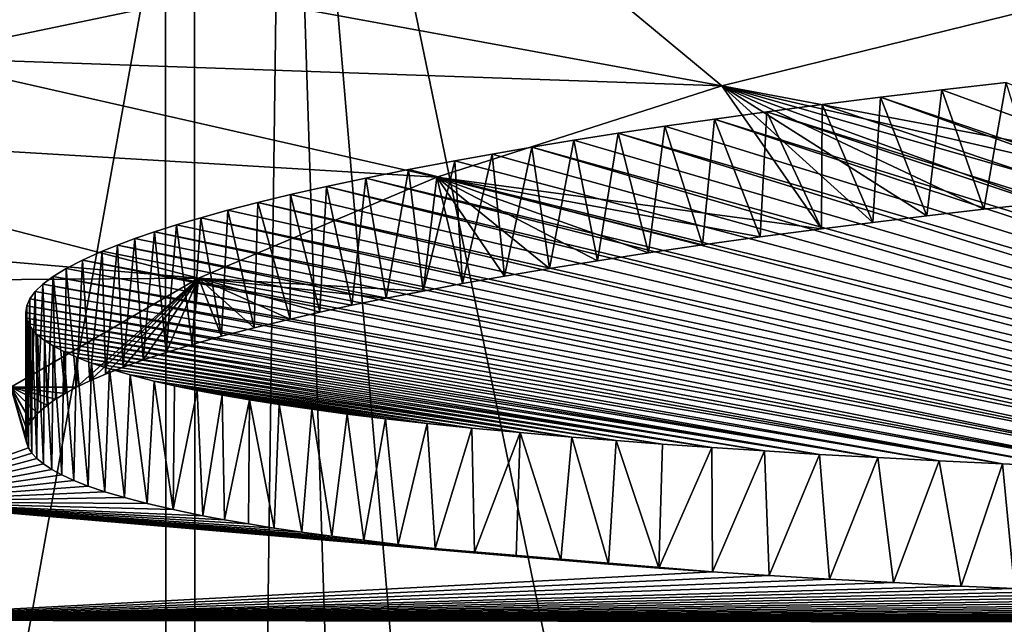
# Model space of a CAD drawing. Header units: millimetres. Extents: x -24 to 24, y 0 to 188.
# Tile 382 of 460: x -2.359 to -1.601, y 162.786 to 163.251. Entities that reach past the tile are written whole.
import ezdxf

# ---------------------------------------------------------------- set-up
doc = ezdxf.new("R2010")
doc.units = ezdxf.units.MM
doc.header["$LTSCALE"] = 58.620611
for name, color, linetype in [('173', 7, 'CONTINUOUS'), ('445', 7, 'CONTINUOUS'), ('448', 7, 'CONTINUOUS'), ('457', 7, 'CONTINUOUS'), ('482', 7, 'CONTINUOUS'), ('483', 7, 'CONTINUOUS'), ('76', 7, 'CONTINUOUS')]:
    doc.layers.add(name, color=color, linetype=linetype)

msp = doc.modelspace()

# ---------------------------------------------------------------- linework, layer by layer
at = {"layer": '173', "color": 7, "linetype": 'CONTINUOUS'}
for points in [[(0, 147.64197, 255.53095), (0, 178.70804, 246.0331), (-2.23417, 178.67503, 245.93551), (0, 147.64197, 255.53095)], [(-4.44983, 178.57631, 245.64349), (-2.21484, 147.61118, 255.43329), (-2.23417, 178.67503, 245.93551), (-4.44983, 178.57631, 245.64349)], [(-2.21484, 147.61118, 255.43329), (0, 147.64197, 255.53095), (-2.23417, 178.67503, 245.93551), (-2.21484, 147.61118, 255.43329)], [(-4.41078, 147.51907, 255.14114), (-2.21484, 147.61118, 255.43329), (-4.44983, 178.57631, 245.64349), (-4.41078, 147.51907, 255.14114)]]:
    msp.add_3dface(points, dxfattribs=at)
at = {"layer": '445', "color": 7, "linetype": 'CONTINUOUS'}
msp.add_3dface([(-2.44411, 163.22202, 189.00474), (-2.51067, 163.29894, 189.29307), (-2.20708, 163.27161, 189.16012), (-2.44411, 163.22202, 189.00474)], dxfattribs=at)
at = {"layer": '448', "color": 7, "linetype": 'CONTINUOUS'}
for points in [[(-2.20708, 163.27161, 189.16012), (-1.95803, 163.31616, 189.2996), (-1.81838, 163.20031, 188.77518), (-2.20708, 163.27161, 189.16012)], [(-1.95803, 163.31616, 189.2996), (-1.56691, 163.26206, 188.99158), (-1.81838, 163.20031, 188.77518), (-1.95803, 163.31616, 189.2996)], [(-2.44411, 163.22202, 189.00474), (-2.20708, 163.27161, 189.16012), (-1.81838, 163.20031, 188.77518), (-2.44411, 163.22202, 189.00474)], [(-1.81838, 163.20031, 188.77518), (-1.56691, 163.26206, 188.99158), (-1.42019, 163.12551, 188.40496), (-1.81838, 163.20031, 188.77518)], [(-2.66815, 163.16763, 188.83424), (-2.44411, 163.22202, 189.00474), (-2.03787, 163.12995, 188.52869), (-2.66815, 163.16763, 188.83424)], [(-2.44411, 163.22202, 189.00474), (-1.81838, 163.20031, 188.77518), (-2.03787, 163.12995, 188.52869), (-2.44411, 163.22202, 189.00474)], [(-2.03787, 163.12995, 188.52869), (-1.81838, 163.20031, 188.77518), (-1.74174, 163.09023, 188.31414), (-2.03787, 163.12995, 188.52869)], [(-1.74174, 163.09023, 188.31414), (-1.81838, 163.20031, 188.77518), (-1.70214, 163.09521, 188.32725), (-1.74174, 163.09023, 188.31414)], [(-1.70214, 163.09521, 188.32725), (-1.81838, 163.20031, 188.77518), (-1.66057, 163.10023, 188.34037), (-1.70214, 163.09521, 188.32725)], [(-1.66057, 163.10023, 188.34037), (-1.81838, 163.20031, 188.77518), (-1.61676, 163.10532, 188.3536), (-1.66057, 163.10023, 188.34037)], [(-1.61676, 163.10532, 188.3536), (-1.81838, 163.20031, 188.77518), (-1.57083, 163.11037, 188.36659), (-1.61676, 163.10532, 188.3536)], [(-1.57083, 163.11037, 188.36659), (-1.81838, 163.20031, 188.77518), (-1.52286, 163.11543, 188.37949), (-1.57083, 163.11037, 188.36659)], [(-1.52286, 163.11543, 188.37949), (-1.81838, 163.20031, 188.77518), (-1.47269, 163.1205, 188.39239), (-1.52286, 163.11543, 188.37949)], [(-1.47269, 163.1205, 188.39239), (-1.81838, 163.20031, 188.77518), (-1.42019, 163.12551, 188.40496), (-1.47269, 163.1205, 188.39239)], [(-2.87818, 163.10876, 188.64958), (-2.66815, 163.16763, 188.83424), (-2.2215, 163.05223, 188.25644), (-2.87818, 163.10876, 188.64958)], [(-2.66815, 163.16763, 188.83424), (-2.03787, 163.12995, 188.52869), (-2.2215, 163.05223, 188.25644), (-2.66815, 163.16763, 188.83424)], [(-2.2215, 163.05223, 188.25644), (-2.03787, 163.12995, 188.52869), (-2.04858, 163.04243, 188.18222), (-2.2215, 163.05223, 188.25644)], [(-2.04858, 163.04243, 188.18222), (-2.03787, 163.12995, 188.52869), (-2.0182, 163.04811, 188.1985), (-2.04858, 163.04243, 188.18222)], [(-2.0182, 163.04811, 188.1985), (-2.03787, 163.12995, 188.52869), (-1.98581, 163.05387, 188.21481), (-2.0182, 163.04811, 188.1985)], [(-1.98581, 163.05387, 188.21481), (-2.03787, 163.12995, 188.52869), (-1.95117, 163.05974, 188.23129), (-1.98581, 163.05387, 188.21481)], [(-1.95117, 163.05974, 188.23129), (-2.03787, 163.12995, 188.52869), (-1.91431, 163.06568, 188.24778), (-1.95117, 163.05974, 188.23129)], [(-1.91431, 163.06568, 188.24778), (-2.03787, 163.12995, 188.52869), (-1.87505, 163.07171, 188.26434), (-1.91431, 163.06568, 188.24778)], [(-1.87505, 163.07171, 188.26434), (-2.03787, 163.12995, 188.52869), (-1.83323, 163.07783, 188.28097), (-1.87505, 163.07171, 188.26434)], [(-1.83323, 163.07783, 188.28097), (-2.03787, 163.12995, 188.52869), (-1.78888, 163.08399, 188.29751), (-1.83323, 163.07783, 188.28097)], [(-1.78888, 163.08399, 188.29751), (-2.03787, 163.12995, 188.52869), (-1.74174, 163.09023, 188.31414), (-1.78888, 163.08399, 188.29751)], [(-3.07292, 163.04583, 188.45205), (-2.87818, 163.10876, 188.64958), (-2.2215, 163.05223, 188.25644), (-3.07292, 163.04583, 188.45205)], [(-3.07292, 163.04583, 188.45205), (-2.2215, 163.05223, 188.25644), (-2.36605, 162.96852, 187.96322), (-3.07292, 163.04583, 188.45205)], [(-2.36605, 162.96852, 187.96322), (-2.2215, 163.05223, 188.25644), (-2.31538, 162.96838, 187.9515), (-2.36605, 162.96852, 187.96322)], [(-2.31538, 162.96838, 187.9515), (-2.2215, 163.05223, 188.25644), (-2.30512, 162.9733, 187.96806), (-2.31538, 162.96838, 187.9515)], [(-2.30512, 162.9733, 187.96806), (-2.2215, 163.05223, 188.25644), (-2.29323, 162.97843, 187.98511), (-2.30512, 162.9733, 187.96806)], [(-2.29323, 162.97843, 187.98511), (-2.2215, 163.05223, 188.25644), (-2.27962, 162.98377, 188.00266), (-2.29323, 162.97843, 187.98511)], [(-2.27962, 162.98377, 188.00266), (-2.2215, 163.05223, 188.25644), (-2.26401, 162.98936, 188.02076), (-2.27962, 162.98377, 188.00266)], [(-2.26401, 162.98936, 188.02076), (-2.2215, 163.05223, 188.25644), (-2.24632, 162.99518, 188.03939), (-2.26401, 162.98936, 188.02076)], [(-2.24632, 162.99518, 188.03939), (-2.2215, 163.05223, 188.25644), (-2.22629, 163.00125, 188.05855), (-2.24632, 162.99518, 188.03939)], [(-2.22629, 163.00125, 188.05855), (-2.2215, 163.05223, 188.25644), (-2.20382, 163.00756, 188.0782), (-2.22629, 163.00125, 188.05855)], [(-2.20382, 163.00756, 188.0782), (-2.2215, 163.05223, 188.25644), (-2.17872, 163.0141, 188.09828), (-2.20382, 163.00756, 188.0782)], [(-2.17872, 163.0141, 188.09828), (-2.2215, 163.05223, 188.25644), (-2.1508, 163.02087, 188.11878), (-2.17872, 163.0141, 188.09828)], [(-2.1508, 163.02087, 188.11878), (-2.2215, 163.05223, 188.25644), (-2.12796, 163.02608, 188.13437), (-2.1508, 163.02087, 188.11878)], [(-2.12796, 163.02608, 188.13437), (-2.2215, 163.05223, 188.25644), (-2.10335, 163.03142, 188.15017), (-2.12796, 163.02608, 188.13437)], [(-2.10335, 163.03142, 188.15017), (-2.2215, 163.05223, 188.25644), (-2.07691, 163.03688, 188.16613), (-2.10335, 163.03142, 188.15017)], [(-2.07691, 163.03688, 188.16613), (-2.2215, 163.05223, 188.25644), (-2.04858, 163.04243, 188.18222), (-2.07691, 163.03688, 188.16613)], [(-2.46898, 162.88029, 187.65418), (-2.36605, 162.96852, 187.96322), (-2.35246, 162.92185, 187.78334), (-2.46898, 162.88029, 187.65418)], [(-2.35246, 162.92185, 187.78334), (-2.36605, 162.96852, 187.96322), (-2.35405, 162.92602, 187.79938), (-2.35246, 162.92185, 187.78334)], [(-2.35405, 162.92602, 187.79938), (-2.36605, 162.96852, 187.96322), (-2.35457, 162.93021, 187.81526), (-2.35405, 162.92602, 187.79938)], [(-2.35457, 162.93021, 187.81526), (-2.36605, 162.96852, 187.96322), (-2.35358, 162.93607, 187.83713), (-2.35457, 162.93021, 187.81526)], [(-2.35358, 162.93607, 187.83713), (-2.36605, 162.96852, 187.96322), (-2.35057, 162.94206, 187.85911), (-2.35358, 162.93607, 187.83713)], [(-2.35057, 162.94206, 187.85911), (-2.36605, 162.96852, 187.96322), (-2.34544, 162.94823, 187.88138), (-2.35057, 162.94206, 187.85911)], [(-2.34544, 162.94823, 187.88138), (-2.36605, 162.96852, 187.96322), (-2.33804, 162.95464, 187.9041), (-2.34544, 162.94823, 187.88138)], [(-2.33804, 162.95464, 187.9041), (-2.36605, 162.96852, 187.96322), (-2.33174, 162.95907, 187.91955), (-2.33804, 162.95464, 187.9041)], [(-2.33174, 162.95907, 187.91955), (-2.36605, 162.96852, 187.96322), (-2.32422, 162.96364, 187.93534), (-2.33174, 162.95907, 187.91955)], [(-2.32422, 162.96364, 187.93534), (-2.36605, 162.96852, 187.96322), (-2.31538, 162.96838, 187.9515), (-2.32422, 162.96364, 187.93534)], [(-2.34978, 162.9177, 187.76717), (-2.46898, 162.88029, 187.65418), (-2.35246, 162.92185, 187.78334), (-2.34978, 162.9177, 187.76717)], [(-2.34595, 162.91353, 187.75074), (-2.46898, 162.88029, 187.65418), (-2.34978, 162.9177, 187.76717), (-2.34595, 162.91353, 187.75074)], [(-2.3409, 162.90936, 187.73402), (-2.46898, 162.88029, 187.65418), (-2.34595, 162.91353, 187.75074), (-2.3409, 162.90936, 187.73402)], [(-2.33457, 162.90516, 187.71699), (-2.46898, 162.88029, 187.65418), (-2.3409, 162.90936, 187.73402), (-2.33457, 162.90516, 187.71699)], [(-2.3268, 162.90093, 187.69953), (-2.46898, 162.88029, 187.65418), (-2.33457, 162.90516, 187.71699), (-2.3268, 162.90093, 187.69953)], [(-2.31752, 162.89665, 187.68163), (-2.46898, 162.88029, 187.65418), (-2.3268, 162.90093, 187.69953), (-2.31752, 162.89665, 187.68163)], [(-2.3065, 162.89231, 187.66316), (-2.46898, 162.88029, 187.65418), (-2.31752, 162.89665, 187.68163), (-2.3065, 162.89231, 187.66316)], [(-2.29358, 162.8879, 187.64408), (-2.46898, 162.88029, 187.65418), (-2.3065, 162.89231, 187.66316), (-2.29358, 162.8879, 187.64408)], [(-2.27856, 162.88341, 187.62432), (-2.46898, 162.88029, 187.65418), (-2.29358, 162.8879, 187.64408), (-2.27856, 162.88341, 187.62432)], [(-2.52847, 162.78908, 187.33477), (-2.46898, 162.88029, 187.65418), (-1.82567, 162.82638, 187.33253), (-2.52847, 162.78908, 187.33477)], [(-2.26111, 162.87884, 187.60383), (-2.46898, 162.88029, 187.65418), (-2.27856, 162.88341, 187.62432), (-2.26111, 162.87884, 187.60383)], [(-1.82567, 162.82638, 187.33253), (-2.46898, 162.88029, 187.65418), (-1.867, 162.82927, 187.34973), (-1.82567, 162.82638, 187.33253)], [(-1.867, 162.82927, 187.34973), (-2.46898, 162.88029, 187.65418), (-1.90584, 162.83221, 187.36685), (-1.867, 162.82927, 187.34973)], [(-1.90584, 162.83221, 187.36685), (-2.46898, 162.88029, 187.65418), (-1.94245, 162.83519, 187.38391), (-1.90584, 162.83221, 187.36685)], [(-1.94245, 162.83519, 187.38391), (-2.46898, 162.88029, 187.65418), (-1.97681, 162.83821, 187.40086), (-1.94245, 162.83519, 187.38391)], [(-1.97681, 162.83821, 187.40086), (-2.46898, 162.88029, 187.65418), (-2.00906, 162.84126, 187.41768), (-1.97681, 162.83821, 187.40086)], [(-2.00906, 162.84126, 187.41768), (-2.46898, 162.88029, 187.65418), (-2.03934, 162.84435, 187.43438), (-2.00906, 162.84126, 187.41768)], [(-2.03934, 162.84435, 187.43438), (-2.46898, 162.88029, 187.65418), (-2.06762, 162.84746, 187.4509), (-2.03934, 162.84435, 187.43438)], [(-2.06762, 162.84746, 187.4509), (-2.46898, 162.88029, 187.65418), (-2.09412, 162.85059, 187.46725), (-2.06762, 162.84746, 187.4509)], [(-2.09412, 162.85059, 187.46725), (-2.46898, 162.88029, 187.65418), (-2.1188, 162.85373, 187.48341), (-2.09412, 162.85059, 187.46725)], [(-2.1188, 162.85373, 187.48341), (-2.46898, 162.88029, 187.65418), (-2.14179, 162.85689, 187.49935), (-2.1188, 162.85373, 187.48341)], [(-2.14179, 162.85689, 187.49935), (-2.46898, 162.88029, 187.65418), (-2.16319, 162.86005, 187.51508), (-2.14179, 162.85689, 187.49935)], [(-2.16319, 162.86005, 187.51508), (-2.46898, 162.88029, 187.65418), (-2.18298, 162.86321, 187.53056), (-2.16319, 162.86005, 187.51508)], [(-2.18298, 162.86321, 187.53056), (-2.46898, 162.88029, 187.65418), (-2.20135, 162.86637, 187.54579), (-2.18298, 162.86321, 187.53056)], [(-2.20135, 162.86637, 187.54579), (-2.46898, 162.88029, 187.65418), (-2.21825, 162.86952, 187.56075), (-2.20135, 162.86637, 187.54579)], [(-2.21825, 162.86952, 187.56075), (-2.46898, 162.88029, 187.65418), (-2.24112, 162.87421, 187.58264), (-2.21825, 162.86952, 187.56075)], [(-2.24112, 162.87421, 187.58264), (-2.46898, 162.88029, 187.65418), (-2.26111, 162.87884, 187.60383), (-2.24112, 162.87421, 187.58264)], [(-1.78191, 162.82355, 187.31531), (-2.52847, 162.78908, 187.33477), (-1.82567, 162.82638, 187.33253), (-1.78191, 162.82355, 187.31531)], [(-1.73549, 162.82077, 187.29809), (-2.52847, 162.78908, 187.33477), (-1.78191, 162.82355, 187.31531), (-1.73549, 162.82077, 187.29809)], [(-1.68627, 162.81805, 187.28089), (-2.52847, 162.78908, 187.33477), (-1.73549, 162.82077, 187.29809), (-1.68627, 162.81805, 187.28089)], [(-1.63426, 162.8154, 187.26376), (-2.52847, 162.78908, 187.33477), (-1.68627, 162.81805, 187.28089), (-1.63426, 162.8154, 187.26376)], [(-1.59318, 162.81345, 187.25096), (-2.52847, 162.78908, 187.33477), (-1.63426, 162.8154, 187.26376), (-1.59318, 162.81345, 187.25096)], [(-1.55039, 162.81155, 187.23823), (-2.52847, 162.78908, 187.33477), (-1.59318, 162.81345, 187.25096), (-1.55039, 162.81155, 187.23823)], [(-1.50583, 162.8097, 187.22561), (-2.52847, 162.78908, 187.33477), (-1.55039, 162.81155, 187.23823), (-1.50583, 162.8097, 187.22561)], [(-1.4593, 162.80788, 187.21309), (-2.52847, 162.78908, 187.33477), (-1.50583, 162.8097, 187.22561), (-1.4593, 162.80788, 187.21309)], [(-1.41077, 162.80612, 187.20069), (-2.52847, 162.78908, 187.33477), (-1.4593, 162.80788, 187.21309), (-1.41077, 162.80612, 187.20069)], [(-1.36031, 162.80441, 187.18846), (-2.52847, 162.78908, 187.33477), (-1.41077, 162.80612, 187.20069), (-1.36031, 162.80441, 187.18846)], [(-1.30769, 162.80274, 187.17641), (-2.52847, 162.78908, 187.33477), (-1.36031, 162.80441, 187.18846), (-1.30769, 162.80274, 187.17641)], [(-1.25276, 162.80114, 187.16455), (-2.52847, 162.78908, 187.33477), (-1.30769, 162.80274, 187.17641), (-1.25276, 162.80114, 187.16455)], [(-1.19568, 162.79959, 187.15295), (-2.52847, 162.78908, 187.33477), (-1.25276, 162.80114, 187.16455), (-1.19568, 162.79959, 187.15295)], [(-1.13623, 162.7981, 187.14163), (-2.52847, 162.78908, 187.33477), (-1.19568, 162.79959, 187.15295), (-1.13623, 162.7981, 187.14163)], [(-1.07412, 162.79667, 187.13059), (-2.52847, 162.78908, 187.33477), (-1.13623, 162.7981, 187.14163), (-1.07412, 162.79667, 187.13059)], [(-1.00951, 162.79531, 187.11992), (-2.52847, 162.78908, 187.33477), (-1.07412, 162.79667, 187.13059), (-1.00951, 162.79531, 187.11992)], [(-0.95595, 162.79427, 187.11167), (-2.52847, 162.78908, 187.33477), (-1.00951, 162.79531, 187.11992), (-0.95595, 162.79427, 187.11167)], [(-0.90055, 162.79328, 187.1037), (-2.52847, 162.78908, 187.33477), (-0.95595, 162.79427, 187.11167), (-0.90055, 162.79328, 187.1037)], [(-0.84318, 162.79233, 187.09602), (-2.52847, 162.78908, 187.33477), (-0.90055, 162.79328, 187.1037), (-0.84318, 162.79233, 187.09602)], [(-2.52847, 162.78908, 187.33477), (0.00045, 162.78592, 187.04292), (-2.54348, 162.69651, 187.0106), (-2.52847, 162.78908, 187.33477)], [(-0.78407, 162.79144, 187.0887), (-2.52847, 162.78908, 187.33477), (-0.84318, 162.79233, 187.09602), (-0.78407, 162.79144, 187.0887)], [(-0.72306, 162.7906, 187.08177), (-2.52847, 162.78908, 187.33477), (-0.78407, 162.79144, 187.0887), (-0.72306, 162.7906, 187.08177)], [(-0.65991, 162.78981, 187.07523), (-2.52847, 162.78908, 187.33477), (-0.72306, 162.7906, 187.08177), (-0.65991, 162.78981, 187.07523)], [(-0.59432, 162.78908, 187.0691), (-2.52847, 162.78908, 187.33477), (-0.65991, 162.78981, 187.07523), (-0.59432, 162.78908, 187.0691)], [(0.00045, 162.78592, 187.04292), (-2.52847, 162.78908, 187.33477), (-0.06618, 162.78599, 187.04332), (0.00045, 162.78592, 187.04292)], [(-0.06618, 162.78599, 187.04332), (-2.52847, 162.78908, 187.33477), (-0.13172, 162.78612, 187.04432), (-0.06618, 162.78599, 187.04332)], [(-0.13172, 162.78612, 187.04432), (-2.52847, 162.78908, 187.33477), (-0.19617, 162.78632, 187.04591), (-0.13172, 162.78612, 187.04432)], [(-0.19617, 162.78632, 187.04591), (-2.52847, 162.78908, 187.33477), (-0.25953, 162.78658, 187.04805), (-0.19617, 162.78632, 187.04591)], [(-0.25953, 162.78658, 187.04805), (-2.52847, 162.78908, 187.33477), (-0.32179, 162.7869, 187.05071), (-0.25953, 162.78658, 187.04805)], [(-0.32179, 162.7869, 187.05071), (-2.52847, 162.78908, 187.33477), (-0.38315, 162.78728, 187.05389), (-0.32179, 162.7869, 187.05071)], [(-0.38315, 162.78728, 187.05389), (-2.52847, 162.78908, 187.33477), (-0.45553, 162.78781, 187.05835), (-0.38315, 162.78728, 187.05389)], [(-0.45553, 162.78781, 187.05835), (-2.52847, 162.78908, 187.33477), (-0.52607, 162.78841, 187.06345), (-0.45553, 162.78781, 187.05835)], [(-0.52607, 162.78841, 187.06345), (-2.52847, 162.78908, 187.33477), (-0.59432, 162.78908, 187.0691), (-0.52607, 162.78841, 187.06345)]]:
    msp.add_3dface(points, dxfattribs=at)
at = {"layer": '457', "color": 7, "linetype": 'CONTINUOUS'}
for points in [[(-1.59943, 163.20285, 188.32839), (-0.80018, 162.8871, 187.06054), (-1.64915, 163.19719, 188.31375), (-1.59943, 163.20285, 188.32839)], [(-1.64915, 163.19719, 188.31375), (-0.80018, 162.8871, 187.06054), (-1.69639, 163.19154, 188.299), (-1.64915, 163.19719, 188.31375)], [(-1.69639, 163.19154, 188.299), (-0.85129, 162.88789, 187.06699), (-1.74127, 163.1859, 188.2841), (-1.69639, 163.19154, 188.299)], [(-0.80018, 162.8871, 187.06054), (-0.85129, 162.88789, 187.06699), (-1.69639, 163.19154, 188.299), (-0.80018, 162.8871, 187.06054)], [(-1.78374, 163.18031, 188.26925), (-0.90403, 162.88877, 187.07409), (-1.82407, 163.17475, 188.25431), (-1.78374, 163.18031, 188.26925)], [(-1.74127, 163.1859, 188.2841), (-0.85129, 162.88789, 187.06699), (-1.78374, 163.18031, 188.26925), (-1.74127, 163.1859, 188.2841)], [(-0.85129, 162.88789, 187.06699), (-0.90403, 162.88877, 187.07409), (-1.78374, 163.18031, 188.26925), (-0.85129, 162.88789, 187.06699)], [(-1.82407, 163.17475, 188.25431), (-0.95871, 162.88976, 187.08198), (-1.86225, 163.16924, 188.23937), (-1.82407, 163.17475, 188.25431)], [(-0.90403, 162.88877, 187.07409), (-0.95871, 162.88976, 187.08198), (-1.82407, 163.17475, 188.25431), (-0.90403, 162.88877, 187.07409)], [(-1.86225, 163.16924, 188.23937), (-0.95871, 162.88976, 187.08198), (-1.89834, 163.1638, 188.22449), (-1.86225, 163.16924, 188.23937)], [(-1.93255, 163.1584, 188.20958), (-1.0156, 162.89088, 187.09081), (-1.96481, 163.15309, 188.19476), (-1.93255, 163.1584, 188.20958)], [(-1.89834, 163.1638, 188.22449), (-1.0156, 162.89088, 187.09081), (-1.93255, 163.1584, 188.20958), (-1.89834, 163.1638, 188.22449)], [(-0.95871, 162.88976, 187.08198), (-1.0156, 162.89088, 187.09081), (-1.89834, 163.1638, 188.22449), (-0.95871, 162.88976, 187.08198)], [(-1.96481, 163.15309, 188.19476), (-1.07492, 162.89213, 187.10061), (-1.99526, 163.14784, 188.18), (-1.96481, 163.15309, 188.19476)], [(-1.0156, 162.89088, 187.09081), (-1.07492, 162.89213, 187.10061), (-1.96481, 163.15309, 188.19476), (-1.0156, 162.89088, 187.09081)], [(-2.02403, 163.14267, 188.16528), (-1.07492, 162.89213, 187.10061), (-2.0597, 163.13591, 188.14586), (-2.02403, 163.14267, 188.16528)], [(-1.99526, 163.14784, 188.18), (-1.07492, 162.89213, 187.10061), (-2.02403, 163.14267, 188.16528), (-1.99526, 163.14784, 188.18)], [(-2.0597, 163.13591, 188.14586), (-1.12125, 162.89319, 187.10882), (-2.09263, 163.1293, 188.1266), (-2.0597, 163.13591, 188.14586)], [(-1.07492, 162.89213, 187.10061), (-1.12125, 162.89319, 187.10882), (-2.0597, 163.13591, 188.14586), (-1.07492, 162.89213, 187.10061)], [(-2.09263, 163.1293, 188.1266), (-1.16921, 162.89435, 187.11769), (-2.12281, 163.12286, 188.1076), (-2.09263, 163.1293, 188.1266)], [(-1.12125, 162.89319, 187.10882), (-1.16921, 162.89435, 187.11769), (-2.09263, 163.1293, 188.1266), (-1.12125, 162.89319, 187.10882)], [(-2.12281, 163.12286, 188.1076), (-1.21924, 162.89567, 187.12758), (-2.15052, 163.11657, 188.08883), (-2.12281, 163.12286, 188.1076)], [(-1.16921, 162.89435, 187.11769), (-1.21924, 162.89567, 187.12758), (-2.12281, 163.12286, 188.1076), (-1.16921, 162.89435, 187.11769)], [(-2.15052, 163.11657, 188.08883), (-1.21924, 162.89567, 187.12758), (-2.17576, 163.11047, 188.07037), (-2.15052, 163.11657, 188.08883)], [(-2.19879, 163.10454, 188.05221), (-1.2714, 162.89712, 187.13837), (-2.2196, 163.09881, 188.03441), (-2.19879, 163.10454, 188.05221)], [(-2.17576, 163.11047, 188.07037), (-1.2714, 162.89712, 187.13837), (-2.19879, 163.10454, 188.05221), (-2.17576, 163.11047, 188.07037)], [(-1.21924, 162.89567, 187.12758), (-1.2714, 162.89712, 187.13837), (-2.17576, 163.11047, 188.07037), (-1.21924, 162.89567, 187.12758)], [(-2.2196, 163.09881, 188.03441), (-1.32588, 162.89878, 187.15043), (-2.23843, 163.09326, 188.01699), (-2.2196, 163.09881, 188.03441)], [(-1.2714, 162.89712, 187.13837), (-1.32588, 162.89878, 187.15043), (-2.2196, 163.09881, 188.03441), (-1.2714, 162.89712, 187.13837)], [(-2.23843, 163.09326, 188.01699), (-1.32588, 162.89878, 187.15043), (-2.25529, 163.08792, 187.99999), (-2.23843, 163.09326, 188.01699)], [(-2.2704, 163.08276, 187.98341), (-1.38299, 162.90063, 187.16379), (-2.28378, 163.07781, 187.96729), (-2.2704, 163.08276, 187.98341)], [(-2.25529, 163.08792, 187.99999), (-1.38299, 162.90063, 187.16379), (-2.2704, 163.08276, 187.98341), (-2.25529, 163.08792, 187.99999)], [(-1.32588, 162.89878, 187.15043), (-1.38299, 162.90063, 187.16379), (-2.25529, 163.08792, 187.99999), (-1.32588, 162.89878, 187.15043)], [(-2.28378, 163.07781, 187.96729), (-1.44211, 162.90272, 187.17852), (-2.29568, 163.07305, 187.95159), (-2.28378, 163.07781, 187.96729)], [(-1.38299, 162.90063, 187.16379), (-1.44211, 162.90272, 187.17852), (-2.28378, 163.07781, 187.96729), (-1.38299, 162.90063, 187.16379)], [(-2.31087, 163.06624, 187.92883), (-1.50349, 162.90511, 187.19497), (-2.32334, 163.05977, 187.90686), (-2.31087, 163.06624, 187.92883)], [(-2.29568, 163.07305, 187.95159), (-1.44211, 162.90272, 187.17852), (-2.31087, 163.06624, 187.92883), (-2.29568, 163.07305, 187.95159)], [(-1.44211, 162.90272, 187.17852), (-1.50349, 162.90511, 187.19497), (-2.31087, 163.06624, 187.92883), (-1.44211, 162.90272, 187.17852)], [(-2.32334, 163.05977, 187.90686), (-1.50349, 162.90511, 187.19497), (-2.33338, 163.0536, 187.88557), (-2.32334, 163.05977, 187.90686)], [(-2.33338, 163.0536, 187.88557), (-1.55337, 162.90718, 187.20905), (-2.34126, 163.04769, 187.86485), (-2.33338, 163.0536, 187.88557)], [(-1.50349, 162.90511, 187.19497), (-1.55337, 162.90718, 187.20905), (-2.33338, 163.0536, 187.88557), (-1.50349, 162.90511, 187.19497)], [(-2.34126, 163.04769, 187.86485), (-1.60243, 162.90937, 187.22368), (-2.34718, 163.042, 187.84455), (-2.34126, 163.04769, 187.86485)], [(-1.55337, 162.90718, 187.20905), (-1.60243, 162.90937, 187.22368), (-2.34126, 163.04769, 187.86485), (-1.55337, 162.90718, 187.20905)], [(-2.35132, 163.03648, 187.82458), (-1.6512, 162.91176, 187.23921), (-2.35375, 163.0311, 187.8048), (-2.35132, 163.03648, 187.82458)], [(-2.34718, 163.042, 187.84455), (-1.60243, 162.90937, 187.22368), (-2.35132, 163.03648, 187.82458), (-2.34718, 163.042, 187.84455)], [(-1.60243, 162.90937, 187.22368), (-1.6512, 162.91176, 187.23921), (-2.35132, 163.03648, 187.82458), (-1.60243, 162.90937, 187.22368)], [(-1.69844, 162.91422, 187.25498), (-2.35456, 163.02584, 187.78511), (-2.35375, 163.0311, 187.8048), (-1.69844, 162.91422, 187.25498)], [(-1.6512, 162.91176, 187.23921), (-1.69844, 162.91422, 187.25498), (-2.35375, 163.0311, 187.8048), (-1.6512, 162.91176, 187.23921)], [(-2.35401, 163.02152, 187.76874), (-2.35456, 163.02584, 187.78511), (-1.69844, 162.91422, 187.25498), (-2.35401, 163.02152, 187.76874)], [(-2.35232, 163.01723, 187.75226), (-2.35401, 163.02152, 187.76874), (-1.74314, 162.9167, 187.27069), (-2.35232, 163.01723, 187.75226)], [(-1.74314, 162.9167, 187.27069), (-2.35401, 163.02152, 187.76874), (-1.69844, 162.91422, 187.25498), (-1.74314, 162.9167, 187.27069)], [(-2.3495, 163.01297, 187.73567), (-2.35232, 163.01723, 187.75226), (-1.74314, 162.9167, 187.27069), (-2.3495, 163.01297, 187.73567)], [(-2.34546, 163.00871, 187.71884), (-2.3495, 163.01297, 187.73567), (-1.78569, 162.91931, 187.28669), (-2.34546, 163.00871, 187.71884)], [(-1.78569, 162.91931, 187.28669), (-2.3495, 163.01297, 187.73567), (-1.74314, 162.9167, 187.27069), (-1.78569, 162.91931, 187.28669)], [(-2.34014, 163.00443, 187.70171), (-2.34546, 163.00871, 187.71884), (-1.82608, 162.92192, 187.30256), (-2.34014, 163.00443, 187.70171)], [(-1.82608, 162.92192, 187.30256), (-2.34546, 163.00871, 187.71884), (-1.78569, 162.91931, 187.28669), (-1.82608, 162.92192, 187.30256)], [(-2.33348, 163.00014, 187.68424), (-2.34014, 163.00443, 187.70171), (-1.82608, 162.92192, 187.30256), (-2.33348, 163.00014, 187.68424)], [(-2.32529, 162.9958, 187.66633), (-2.33348, 163.00014, 187.68424), (-1.86411, 162.92457, 187.31833), (-2.32529, 162.9958, 187.66633)], [(-1.86411, 162.92457, 187.31833), (-2.33348, 163.00014, 187.68424), (-1.82608, 162.92192, 187.30256), (-1.86411, 162.92457, 187.31833)], [(-2.3155, 162.99141, 187.64793), (-2.32529, 162.9958, 187.66633), (-1.89996, 162.92729, 187.33411), (-2.3155, 162.99141, 187.64793)], [(-1.89996, 162.92729, 187.33411), (-2.32529, 162.9958, 187.66633), (-1.86411, 162.92457, 187.31833), (-1.89996, 162.92729, 187.33411)], [(-2.30386, 162.98696, 187.62893), (-2.3155, 162.99141, 187.64793), (-1.93402, 162.93001, 187.34975), (-2.30386, 162.98696, 187.62893)], [(-1.93402, 162.93001, 187.34975), (-2.3155, 162.99141, 187.64793), (-1.89996, 162.92729, 187.33411), (-1.93402, 162.93001, 187.34975)], [(-2.29016, 162.98243, 187.60927), (-2.30386, 162.98696, 187.62893), (-1.93402, 162.93001, 187.34975), (-2.29016, 162.98243, 187.60927)], [(-2.27422, 162.97781, 187.58888), (-2.29016, 162.98243, 187.60927), (-1.97388, 162.93348, 187.36926), (-2.27422, 162.97781, 187.58888)], [(-1.97388, 162.93348, 187.36926), (-2.29016, 162.98243, 187.60927), (-1.93402, 162.93001, 187.34975), (-1.97388, 162.93348, 187.36926)], [(-2.25566, 162.97311, 187.56772), (-2.27422, 162.97781, 187.58888), (-2.01102, 162.937, 187.3886), (-2.25566, 162.97311, 187.56772)], [(-2.01102, 162.937, 187.3886), (-2.27422, 162.97781, 187.58888), (-1.97388, 162.93348, 187.36926), (-2.01102, 162.937, 187.3886)], [(-2.23997, 162.96954, 187.55135), (-2.25566, 162.97311, 187.56772), (-2.04548, 162.94055, 187.40776), (-2.23997, 162.96954, 187.55135)], [(-2.04548, 162.94055, 187.40776), (-2.25566, 162.97311, 187.56772), (-2.01102, 162.937, 187.3886), (-2.04548, 162.94055, 187.40776)], [(-2.22253, 162.96594, 187.53458), (-2.23997, 162.96954, 187.55135), (-2.07742, 162.94414, 187.42672), (-2.22253, 162.96594, 187.53458)], [(-2.07742, 162.94414, 187.42672), (-2.23997, 162.96954, 187.55135), (-2.04548, 162.94055, 187.40776), (-2.07742, 162.94414, 187.42672)], [(-2.20337, 162.96231, 187.51739), (-2.22253, 162.96594, 187.53458), (-2.07742, 162.94414, 187.42672), (-2.20337, 162.96231, 187.51739)], [(-2.18228, 162.95867, 187.49988), (-2.20337, 162.96231, 187.51739), (-2.10697, 162.94775, 187.44541), (-2.18228, 162.95867, 187.49988)], [(-2.10697, 162.94775, 187.44541), (-2.20337, 162.96231, 187.51739), (-2.07742, 162.94414, 187.42672), (-2.10697, 162.94775, 187.44541)], [(-2.1593, 162.95502, 187.48201), (-2.18228, 162.95867, 187.49988), (-2.13419, 162.95139, 187.46387), (-2.1593, 162.95502, 187.48201)], [(-2.13419, 162.95139, 187.46387), (-2.18228, 162.95867, 187.49988), (-2.10697, 162.94775, 187.44541), (-2.13419, 162.95139, 187.46387)]]:
    msp.add_3dface(points, dxfattribs=at)
at = {"layer": '482', "color": 7, "linetype": 'CONTINUOUS'}
for points in [[(-1.61676, 163.10532, 188.3536), (-1.59943, 163.20285, 188.32839), (-1.64915, 163.19719, 188.31375), (-1.61676, 163.10532, 188.3536)], [(-1.61676, 163.10532, 188.3536), (-1.57083, 163.11037, 188.36659), (-1.59943, 163.20285, 188.32839), (-1.61676, 163.10532, 188.3536)], [(-1.66057, 163.10023, 188.34037), (-1.64915, 163.19719, 188.31375), (-1.69639, 163.19154, 188.299), (-1.66057, 163.10023, 188.34037)], [(-1.66057, 163.10023, 188.34037), (-1.61676, 163.10532, 188.3536), (-1.64915, 163.19719, 188.31375), (-1.66057, 163.10023, 188.34037)], [(-1.70214, 163.09521, 188.32725), (-1.69639, 163.19154, 188.299), (-1.74127, 163.1859, 188.2841), (-1.70214, 163.09521, 188.32725)], [(-1.70214, 163.09521, 188.32725), (-1.66057, 163.10023, 188.34037), (-1.69639, 163.19154, 188.299), (-1.70214, 163.09521, 188.32725)], [(-1.78888, 163.08399, 188.29751), (-1.78374, 163.18031, 188.26925), (-1.82407, 163.17475, 188.25431), (-1.78888, 163.08399, 188.29751)], [(-1.78888, 163.08399, 188.29751), (-1.74174, 163.09023, 188.31414), (-1.78374, 163.18031, 188.26925), (-1.78888, 163.08399, 188.29751)], [(-1.74174, 163.09023, 188.31414), (-1.74127, 163.1859, 188.2841), (-1.78374, 163.18031, 188.26925), (-1.74174, 163.09023, 188.31414)], [(-1.74174, 163.09023, 188.31414), (-1.70214, 163.09521, 188.32725), (-1.74127, 163.1859, 188.2841), (-1.74174, 163.09023, 188.31414)], [(-1.83323, 163.07783, 188.28097), (-1.82407, 163.17475, 188.25431), (-1.86225, 163.16924, 188.23937), (-1.83323, 163.07783, 188.28097)], [(-1.83323, 163.07783, 188.28097), (-1.78888, 163.08399, 188.29751), (-1.82407, 163.17475, 188.25431), (-1.83323, 163.07783, 188.28097)], [(-1.87505, 163.07171, 188.26434), (-1.86225, 163.16924, 188.23937), (-1.89834, 163.1638, 188.22449), (-1.87505, 163.07171, 188.26434)], [(-1.87505, 163.07171, 188.26434), (-1.83323, 163.07783, 188.28097), (-1.86225, 163.16924, 188.23937), (-1.87505, 163.07171, 188.26434)], [(-1.95117, 163.05974, 188.23129), (-1.93255, 163.1584, 188.20958), (-1.96481, 163.15309, 188.19476), (-1.95117, 163.05974, 188.23129)], [(-1.95117, 163.05974, 188.23129), (-1.91431, 163.06568, 188.24778), (-1.93255, 163.1584, 188.20958), (-1.95117, 163.05974, 188.23129)], [(-1.91431, 163.06568, 188.24778), (-1.89834, 163.1638, 188.22449), (-1.93255, 163.1584, 188.20958), (-1.91431, 163.06568, 188.24778)], [(-1.91431, 163.06568, 188.24778), (-1.87505, 163.07171, 188.26434), (-1.89834, 163.1638, 188.22449), (-1.91431, 163.06568, 188.24778)], [(-1.98581, 163.05387, 188.21481), (-1.96481, 163.15309, 188.19476), (-1.99526, 163.14784, 188.18), (-1.98581, 163.05387, 188.21481)], [(-1.98581, 163.05387, 188.21481), (-1.95117, 163.05974, 188.23129), (-1.96481, 163.15309, 188.19476), (-1.98581, 163.05387, 188.21481)], [(-2.04858, 163.04243, 188.18222), (-2.02403, 163.14267, 188.16528), (-2.0597, 163.13591, 188.14586), (-2.04858, 163.04243, 188.18222)], [(-2.04858, 163.04243, 188.18222), (-2.0182, 163.04811, 188.1985), (-2.02403, 163.14267, 188.16528), (-2.04858, 163.04243, 188.18222)], [(-2.0182, 163.04811, 188.1985), (-1.99526, 163.14784, 188.18), (-2.02403, 163.14267, 188.16528), (-2.0182, 163.04811, 188.1985)], [(-2.0182, 163.04811, 188.1985), (-1.98581, 163.05387, 188.21481), (-1.99526, 163.14784, 188.18), (-2.0182, 163.04811, 188.1985)], [(-2.07691, 163.03688, 188.16613), (-2.0597, 163.13591, 188.14586), (-2.09263, 163.1293, 188.1266), (-2.07691, 163.03688, 188.16613)], [(-2.07691, 163.03688, 188.16613), (-2.04858, 163.04243, 188.18222), (-2.0597, 163.13591, 188.14586), (-2.07691, 163.03688, 188.16613)], [(-2.10335, 163.03142, 188.15017), (-2.09263, 163.1293, 188.1266), (-2.12281, 163.12286, 188.1076), (-2.10335, 163.03142, 188.15017)], [(-2.10335, 163.03142, 188.15017), (-2.07691, 163.03688, 188.16613), (-2.09263, 163.1293, 188.1266), (-2.10335, 163.03142, 188.15017)], [(-2.12796, 163.02608, 188.13437), (-2.12281, 163.12286, 188.1076), (-2.15052, 163.11657, 188.08883), (-2.12796, 163.02608, 188.13437)], [(-2.12796, 163.02608, 188.13437), (-2.10335, 163.03142, 188.15017), (-2.12281, 163.12286, 188.1076), (-2.12796, 163.02608, 188.13437)], [(-2.1508, 163.02087, 188.11878), (-2.15052, 163.11657, 188.08883), (-2.17576, 163.11047, 188.07037), (-2.1508, 163.02087, 188.11878)], [(-2.1508, 163.02087, 188.11878), (-2.12796, 163.02608, 188.13437), (-2.15052, 163.11657, 188.08883), (-2.1508, 163.02087, 188.11878)], [(-2.20382, 163.00756, 188.0782), (-2.19879, 163.10454, 188.05221), (-2.2196, 163.09881, 188.03441), (-2.20382, 163.00756, 188.0782)], [(-2.20382, 163.00756, 188.0782), (-2.17872, 163.0141, 188.09828), (-2.19879, 163.10454, 188.05221), (-2.20382, 163.00756, 188.0782)], [(-2.17872, 163.0141, 188.09828), (-2.17576, 163.11047, 188.07037), (-2.19879, 163.10454, 188.05221), (-2.17872, 163.0141, 188.09828)], [(-2.17872, 163.0141, 188.09828), (-2.1508, 163.02087, 188.11878), (-2.17576, 163.11047, 188.07037), (-2.17872, 163.0141, 188.09828)], [(-2.22629, 163.00125, 188.05855), (-2.2196, 163.09881, 188.03441), (-2.23843, 163.09326, 188.01699), (-2.22629, 163.00125, 188.05855)], [(-2.22629, 163.00125, 188.05855), (-2.20382, 163.00756, 188.0782), (-2.2196, 163.09881, 188.03441), (-2.22629, 163.00125, 188.05855)], [(-2.24632, 162.99518, 188.03939), (-2.23843, 163.09326, 188.01699), (-2.25529, 163.08792, 187.99999), (-2.24632, 162.99518, 188.03939)], [(-2.24632, 162.99518, 188.03939), (-2.22629, 163.00125, 188.05855), (-2.23843, 163.09326, 188.01699), (-2.24632, 162.99518, 188.03939)], [(-2.27962, 162.98377, 188.00266), (-2.2704, 163.08276, 187.98341), (-2.28378, 163.07781, 187.96729), (-2.27962, 162.98377, 188.00266)], [(-2.27962, 162.98377, 188.00266), (-2.26401, 162.98936, 188.02076), (-2.2704, 163.08276, 187.98341), (-2.27962, 162.98377, 188.00266)], [(-2.26401, 162.98936, 188.02076), (-2.25529, 163.08792, 187.99999), (-2.2704, 163.08276, 187.98341), (-2.26401, 162.98936, 188.02076)], [(-2.26401, 162.98936, 188.02076), (-2.24632, 162.99518, 188.03939), (-2.25529, 163.08792, 187.99999), (-2.26401, 162.98936, 188.02076)], [(-2.29323, 162.97843, 187.98511), (-2.28378, 163.07781, 187.96729), (-2.29568, 163.07305, 187.95159), (-2.29323, 162.97843, 187.98511)], [(-2.29323, 162.97843, 187.98511), (-2.27962, 162.98377, 188.00266), (-2.28378, 163.07781, 187.96729), (-2.29323, 162.97843, 187.98511)], [(-2.31538, 162.96838, 187.9515), (-2.31087, 163.06624, 187.92883), (-2.32334, 163.05977, 187.90686), (-2.31538, 162.96838, 187.9515)], [(-2.31538, 162.96838, 187.9515), (-2.30512, 162.9733, 187.96806), (-2.31087, 163.06624, 187.92883), (-2.31538, 162.96838, 187.9515)], [(-2.30512, 162.9733, 187.96806), (-2.29568, 163.07305, 187.95159), (-2.31087, 163.06624, 187.92883), (-2.30512, 162.9733, 187.96806)], [(-2.30512, 162.9733, 187.96806), (-2.29323, 162.97843, 187.98511), (-2.29568, 163.07305, 187.95159), (-2.30512, 162.9733, 187.96806)], [(-2.32422, 162.96364, 187.93534), (-2.32334, 163.05977, 187.90686), (-2.33338, 163.0536, 187.88557), (-2.32422, 162.96364, 187.93534)], [(-2.32422, 162.96364, 187.93534), (-2.31538, 162.96838, 187.9515), (-2.32334, 163.05977, 187.90686), (-2.32422, 162.96364, 187.93534)], [(-2.33804, 162.95464, 187.9041), (-2.33338, 163.0536, 187.88557), (-2.34126, 163.04769, 187.86485), (-2.33804, 162.95464, 187.9041)], [(-2.33804, 162.95464, 187.9041), (-2.33174, 162.95907, 187.91955), (-2.33338, 163.0536, 187.88557), (-2.33804, 162.95464, 187.9041)], [(-2.33174, 162.95907, 187.91955), (-2.32422, 162.96364, 187.93534), (-2.33338, 163.0536, 187.88557), (-2.33174, 162.95907, 187.91955)], [(-2.34544, 162.94823, 187.88138), (-2.34126, 163.04769, 187.86485), (-2.34718, 163.042, 187.84455), (-2.34544, 162.94823, 187.88138)], [(-2.34544, 162.94823, 187.88138), (-2.33804, 162.95464, 187.9041), (-2.34126, 163.04769, 187.86485), (-2.34544, 162.94823, 187.88138)], [(-2.35358, 162.93607, 187.83713), (-2.35132, 163.03648, 187.82458), (-2.35375, 163.0311, 187.8048), (-2.35358, 162.93607, 187.83713)], [(-2.35358, 162.93607, 187.83713), (-2.35057, 162.94206, 187.85911), (-2.35132, 163.03648, 187.82458), (-2.35358, 162.93607, 187.83713)], [(-2.35057, 162.94206, 187.85911), (-2.34718, 163.042, 187.84455), (-2.35132, 163.03648, 187.82458), (-2.35057, 162.94206, 187.85911)], [(-2.35057, 162.94206, 187.85911), (-2.34544, 162.94823, 187.88138), (-2.34718, 163.042, 187.84455), (-2.35057, 162.94206, 187.85911)], [(-2.35456, 163.02584, 187.78511), (-2.35358, 162.93607, 187.83713), (-2.35375, 163.0311, 187.8048), (-2.35456, 163.02584, 187.78511)], [(-2.35457, 162.93021, 187.81526), (-2.35358, 162.93607, 187.83713), (-2.35456, 163.02584, 187.78511), (-2.35457, 162.93021, 187.81526)]]:
    msp.add_3dface(points, dxfattribs=at)
at = {"layer": '483', "color": 7, "linetype": 'CONTINUOUS'}
for points in [[(-2.35457, 162.93021, 187.81526), (-2.35456, 163.02584, 187.78511), (-2.35401, 163.02152, 187.76874), (-2.35457, 162.93021, 187.81526)], [(-2.35405, 162.92602, 187.79938), (-2.35457, 162.93021, 187.81526), (-2.35401, 163.02152, 187.76874), (-2.35405, 162.92602, 187.79938)], [(-2.35246, 162.92185, 187.78334), (-2.35405, 162.92602, 187.79938), (-2.35401, 163.02152, 187.76874), (-2.35246, 162.92185, 187.78334)], [(-2.35246, 162.92185, 187.78334), (-2.35401, 163.02152, 187.76874), (-2.35232, 163.01723, 187.75226), (-2.35246, 162.92185, 187.78334)], [(-2.34978, 162.9177, 187.76717), (-2.35246, 162.92185, 187.78334), (-2.35232, 163.01723, 187.75226), (-2.34978, 162.9177, 187.76717)], [(-2.34978, 162.9177, 187.76717), (-2.35232, 163.01723, 187.75226), (-2.3495, 163.01297, 187.73567), (-2.34978, 162.9177, 187.76717)], [(-2.34595, 162.91353, 187.75074), (-2.34978, 162.9177, 187.76717), (-2.3495, 163.01297, 187.73567), (-2.34595, 162.91353, 187.75074)], [(-2.34595, 162.91353, 187.75074), (-2.3495, 163.01297, 187.73567), (-2.34546, 163.00871, 187.71884), (-2.34595, 162.91353, 187.75074)], [(-2.3409, 162.90936, 187.73402), (-2.34595, 162.91353, 187.75074), (-2.34546, 163.00871, 187.71884), (-2.3409, 162.90936, 187.73402)], [(-2.3409, 162.90936, 187.73402), (-2.34546, 163.00871, 187.71884), (-2.34014, 163.00443, 187.70171), (-2.3409, 162.90936, 187.73402)], [(-2.33457, 162.90516, 187.71699), (-2.3409, 162.90936, 187.73402), (-2.34014, 163.00443, 187.70171), (-2.33457, 162.90516, 187.71699)], [(-2.33457, 162.90516, 187.71699), (-2.34014, 163.00443, 187.70171), (-2.33348, 163.00014, 187.68424), (-2.33457, 162.90516, 187.71699)], [(-2.3268, 162.90093, 187.69953), (-2.33457, 162.90516, 187.71699), (-2.33348, 163.00014, 187.68424), (-2.3268, 162.90093, 187.69953)], [(-2.3268, 162.90093, 187.69953), (-2.33348, 163.00014, 187.68424), (-2.32529, 162.9958, 187.66633), (-2.3268, 162.90093, 187.69953)], [(-2.31752, 162.89665, 187.68163), (-2.3268, 162.90093, 187.69953), (-2.32529, 162.9958, 187.66633), (-2.31752, 162.89665, 187.68163)], [(-2.31752, 162.89665, 187.68163), (-2.32529, 162.9958, 187.66633), (-2.3155, 162.99141, 187.64793), (-2.31752, 162.89665, 187.68163)], [(-2.3065, 162.89231, 187.66316), (-2.31752, 162.89665, 187.68163), (-2.3155, 162.99141, 187.64793), (-2.3065, 162.89231, 187.66316)], [(-2.3065, 162.89231, 187.66316), (-2.3155, 162.99141, 187.64793), (-2.30386, 162.98696, 187.62893), (-2.3065, 162.89231, 187.66316)], [(-2.29358, 162.8879, 187.64408), (-2.3065, 162.89231, 187.66316), (-2.30386, 162.98696, 187.62893), (-2.29358, 162.8879, 187.64408)], [(-2.29358, 162.8879, 187.64408), (-2.30386, 162.98696, 187.62893), (-2.29016, 162.98243, 187.60927), (-2.29358, 162.8879, 187.64408)], [(-2.27856, 162.88341, 187.62432), (-2.29358, 162.8879, 187.64408), (-2.29016, 162.98243, 187.60927), (-2.27856, 162.88341, 187.62432)], [(-2.27856, 162.88341, 187.62432), (-2.29016, 162.98243, 187.60927), (-2.27422, 162.97781, 187.58888), (-2.27856, 162.88341, 187.62432)], [(-2.26111, 162.87884, 187.60383), (-2.27856, 162.88341, 187.62432), (-2.27422, 162.97781, 187.58888), (-2.26111, 162.87884, 187.60383)], [(-2.26111, 162.87884, 187.60383), (-2.27422, 162.97781, 187.58888), (-2.25566, 162.97311, 187.56772), (-2.26111, 162.87884, 187.60383)], [(-2.24112, 162.87421, 187.58264), (-2.26111, 162.87884, 187.60383), (-2.25566, 162.97311, 187.56772), (-2.24112, 162.87421, 187.58264)], [(-2.24112, 162.87421, 187.58264), (-2.25566, 162.97311, 187.56772), (-2.23997, 162.96954, 187.55135), (-2.24112, 162.87421, 187.58264)], [(-2.24112, 162.87421, 187.58264), (-2.23997, 162.96954, 187.55135), (-2.22253, 162.96594, 187.53458), (-2.24112, 162.87421, 187.58264)], [(-2.21825, 162.86952, 187.56075), (-2.24112, 162.87421, 187.58264), (-2.22253, 162.96594, 187.53458), (-2.21825, 162.86952, 187.56075)], [(-2.21825, 162.86952, 187.56075), (-2.22253, 162.96594, 187.53458), (-2.20337, 162.96231, 187.51739), (-2.21825, 162.86952, 187.56075)], [(-2.20135, 162.86637, 187.54579), (-2.21825, 162.86952, 187.56075), (-2.20337, 162.96231, 187.51739), (-2.20135, 162.86637, 187.54579)], [(-2.20135, 162.86637, 187.54579), (-2.20337, 162.96231, 187.51739), (-2.18228, 162.95867, 187.49988), (-2.20135, 162.86637, 187.54579)], [(-2.18298, 162.86321, 187.53056), (-2.20135, 162.86637, 187.54579), (-2.18228, 162.95867, 187.49988), (-2.18298, 162.86321, 187.53056)], [(-2.16319, 162.86005, 187.51508), (-2.18298, 162.86321, 187.53056), (-2.18228, 162.95867, 187.49988), (-2.16319, 162.86005, 187.51508)], [(-2.16319, 162.86005, 187.51508), (-2.18228, 162.95867, 187.49988), (-2.1593, 162.95502, 187.48201), (-2.16319, 162.86005, 187.51508)], [(-2.14179, 162.85689, 187.49935), (-2.16319, 162.86005, 187.51508), (-2.1593, 162.95502, 187.48201), (-2.14179, 162.85689, 187.49935)], [(-2.14179, 162.85689, 187.49935), (-2.1593, 162.95502, 187.48201), (-2.13419, 162.95139, 187.46387), (-2.14179, 162.85689, 187.49935)], [(-2.1188, 162.85373, 187.48341), (-2.14179, 162.85689, 187.49935), (-2.13419, 162.95139, 187.46387), (-2.1188, 162.85373, 187.48341)], [(-2.1188, 162.85373, 187.48341), (-2.13419, 162.95139, 187.46387), (-2.10697, 162.94775, 187.44541), (-2.1188, 162.85373, 187.48341)], [(-2.09412, 162.85059, 187.46725), (-2.1188, 162.85373, 187.48341), (-2.10697, 162.94775, 187.44541), (-2.09412, 162.85059, 187.46725)], [(-2.09412, 162.85059, 187.46725), (-2.10697, 162.94775, 187.44541), (-2.07742, 162.94414, 187.42672), (-2.09412, 162.85059, 187.46725)], [(-2.06762, 162.84746, 187.4509), (-2.09412, 162.85059, 187.46725), (-2.07742, 162.94414, 187.42672), (-2.06762, 162.84746, 187.4509)], [(-2.06762, 162.84746, 187.4509), (-2.07742, 162.94414, 187.42672), (-2.04548, 162.94055, 187.40776), (-2.06762, 162.84746, 187.4509)], [(-2.03934, 162.84435, 187.43438), (-2.06762, 162.84746, 187.4509), (-2.04548, 162.94055, 187.40776), (-2.03934, 162.84435, 187.43438)], [(-2.03934, 162.84435, 187.43438), (-2.04548, 162.94055, 187.40776), (-2.01102, 162.937, 187.3886), (-2.03934, 162.84435, 187.43438)], [(-2.00906, 162.84126, 187.41768), (-2.03934, 162.84435, 187.43438), (-2.01102, 162.937, 187.3886), (-2.00906, 162.84126, 187.41768)], [(-2.00906, 162.84126, 187.41768), (-2.01102, 162.937, 187.3886), (-1.97388, 162.93348, 187.36926), (-2.00906, 162.84126, 187.41768)], [(-1.97681, 162.83821, 187.40086), (-2.00906, 162.84126, 187.41768), (-1.97388, 162.93348, 187.36926), (-1.97681, 162.83821, 187.40086)], [(-1.94245, 162.83519, 187.38391), (-1.97681, 162.83821, 187.40086), (-1.97388, 162.93348, 187.36926), (-1.94245, 162.83519, 187.38391)], [(-1.94245, 162.83519, 187.38391), (-1.97388, 162.93348, 187.36926), (-1.93402, 162.93001, 187.34975), (-1.94245, 162.83519, 187.38391)], [(-1.90584, 162.83221, 187.36685), (-1.94245, 162.83519, 187.38391), (-1.93402, 162.93001, 187.34975), (-1.90584, 162.83221, 187.36685)], [(-1.90584, 162.83221, 187.36685), (-1.93402, 162.93001, 187.34975), (-1.89996, 162.92729, 187.33411), (-1.90584, 162.83221, 187.36685)], [(-1.867, 162.82927, 187.34973), (-1.90584, 162.83221, 187.36685), (-1.89996, 162.92729, 187.33411), (-1.867, 162.82927, 187.34973)], [(-1.867, 162.82927, 187.34973), (-1.89996, 162.92729, 187.33411), (-1.86411, 162.92457, 187.31833), (-1.867, 162.82927, 187.34973)], [(-1.867, 162.82927, 187.34973), (-1.86411, 162.92457, 187.31833), (-1.82608, 162.92192, 187.30256), (-1.867, 162.82927, 187.34973)], [(-1.82567, 162.82638, 187.33253), (-1.867, 162.82927, 187.34973), (-1.82608, 162.92192, 187.30256), (-1.82567, 162.82638, 187.33253)], [(-1.82567, 162.82638, 187.33253), (-1.82608, 162.92192, 187.30256), (-1.78569, 162.91931, 187.28669), (-1.82567, 162.82638, 187.33253)], [(-1.78191, 162.82355, 187.31531), (-1.82567, 162.82638, 187.33253), (-1.78569, 162.91931, 187.28669), (-1.78191, 162.82355, 187.31531)], [(-1.78191, 162.82355, 187.31531), (-1.78569, 162.91931, 187.28669), (-1.74314, 162.9167, 187.27069), (-1.78191, 162.82355, 187.31531)], [(-1.73549, 162.82077, 187.29809), (-1.78191, 162.82355, 187.31531), (-1.74314, 162.9167, 187.27069), (-1.73549, 162.82077, 187.29809)], [(-1.73549, 162.82077, 187.29809), (-1.74314, 162.9167, 187.27069), (-1.69844, 162.91422, 187.25498), (-1.73549, 162.82077, 187.29809)], [(-1.68627, 162.81805, 187.28089), (-1.73549, 162.82077, 187.29809), (-1.69844, 162.91422, 187.25498), (-1.68627, 162.81805, 187.28089)], [(-1.68627, 162.81805, 187.28089), (-1.69844, 162.91422, 187.25498), (-1.6512, 162.91176, 187.23921), (-1.68627, 162.81805, 187.28089)], [(-1.63426, 162.8154, 187.26376), (-1.68627, 162.81805, 187.28089), (-1.6512, 162.91176, 187.23921), (-1.63426, 162.8154, 187.26376)], [(-1.63426, 162.8154, 187.26376), (-1.6512, 162.91176, 187.23921), (-1.60243, 162.90937, 187.22368), (-1.63426, 162.8154, 187.26376)], [(-1.59318, 162.81345, 187.25096), (-1.63426, 162.8154, 187.26376), (-1.60243, 162.90937, 187.22368), (-1.59318, 162.81345, 187.25096)], [(-1.59318, 162.81345, 187.25096), (-1.60243, 162.90937, 187.22368), (-1.55337, 162.90718, 187.20905), (-1.59318, 162.81345, 187.25096)]]:
    msp.add_3dface(points, dxfattribs=at)
at = {"layer": '76', "color": 7, "linetype": 'CONTINUOUS'}
for points in [[(-1.07885, 163.75252, 24.22599), (-2.15562, 163.746, 24.154), (-1.40742, 160.12945, 24.20912), (-1.07885, 163.75252, 24.22599)], [(-2.15562, 163.746, 24.154), (-3.22815, 163.73515, 24.03417), (-2.21021, 159.58275, 24.14907), (-2.15562, 163.746, 24.154)], [(-2.02535, 159.74174, 24.16527), (-2.15562, 163.746, 24.154), (-2.21021, 159.58275, 24.14907), (-2.02535, 159.74174, 24.16527)], [(-1.40742, 160.12945, 24.20912), (-2.15562, 163.746, 24.154), (-1.82907, 159.88645, 24.18092), (-1.40742, 160.12945, 24.20912)], [(-1.82907, 159.88645, 24.18092), (-2.15562, 163.746, 24.154), (-2.02535, 159.74174, 24.16527), (-1.82907, 159.88645, 24.18092)], [(-2.21021, 159.58275, 24.14907), (-3.22815, 163.73515, 24.03417), (-2.38275, 159.4102, 24.13265), (-2.21021, 159.58275, 24.14907)], [(-2.23751, 151.1, -24.14655), (-4.45593, 151.1, -23.8371), (-2.24708, 163.36449, -24.14566), (-2.23751, 151.1, -24.14655)], [(-2.24708, 163.36449, -24.14566), (-4.45593, 151.1, -23.8371), (-3.36457, 163.36449, -24.01546), (-2.24708, 163.36449, -24.14566)], [(-1.12475, 163.36449, -24.2239), (-2.23751, 151.1, -24.14655), (-2.24708, 163.36449, -24.14566), (-1.12475, 163.36449, -24.2239)], [(0, 163.36449, -24.25), (0, 151.1, -24.25), (-2.23751, 151.1, -24.14655), (0, 163.36449, -24.25)], [(0, 163.36449, -24.25), (-2.23751, 151.1, -24.14655), (-1.12475, 163.36449, -24.2239), (0, 163.36449, -24.25)]]:
    msp.add_3dface(points, dxfattribs=at)

doc.saveas('drawing.dxf')
